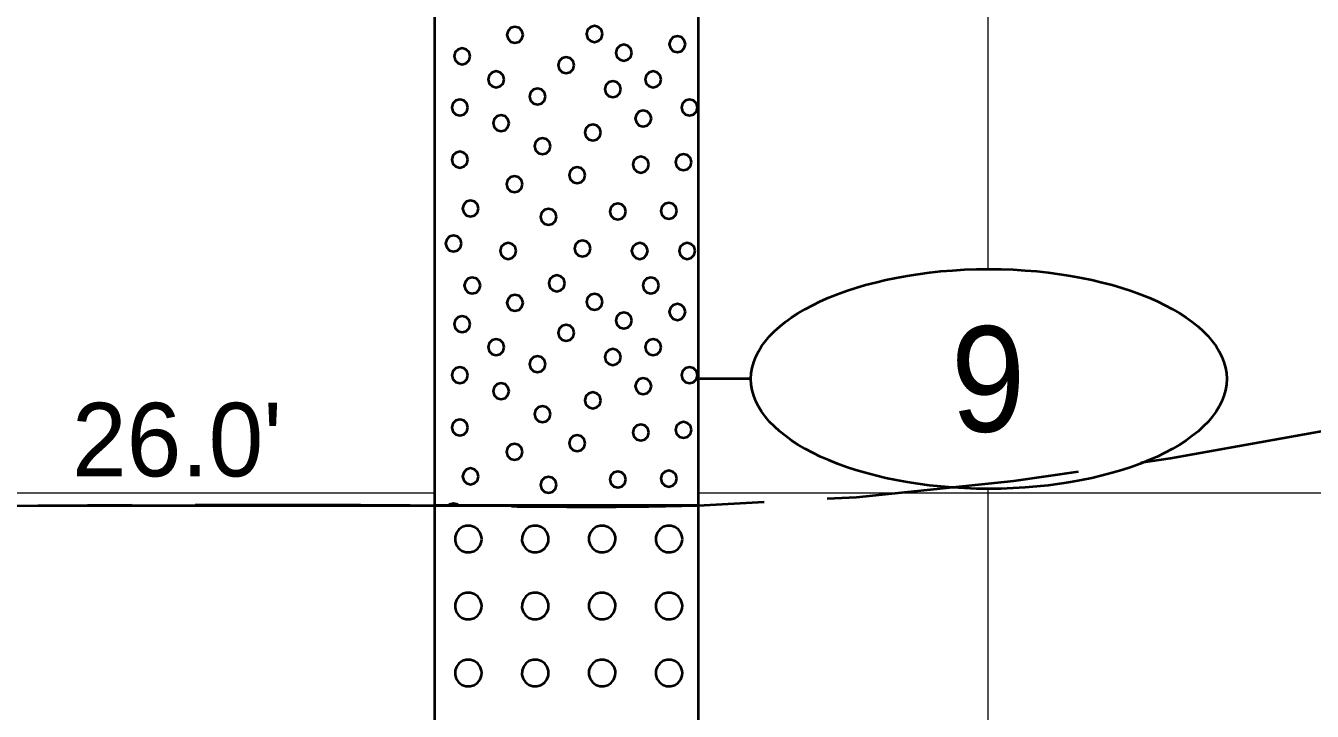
# Model space of a CAD drawing. Extents: x -582 to 653, y -817 to -3.
# Drawn here: x -174.9 to -162.69, y -217.54 to -211.04 of the extents above; entities that cross this region are included whole.
import ezdxf
from ezdxf.enums import TextEntityAlignment as Align

# ---------------------------------------------------------------- set-up
doc = ezdxf.new("R2010")
doc.units = 0
doc.header["$LTSCALE"] = 0.4
doc.linetypes.add('LONG_DASHED', pattern=[7.5, 6, -1.5])
for name, color, linetype, lineweight in [('26', 7, 'LONG_DASHED', 40), ('27', 7, 'Continuous', 40), ('7', 7, 'Continuous', 13)]:
    doc.layers.add(name, color=color, linetype=linetype, lineweight=lineweight)

msp = doc.modelspace()

# ---------------------------------------------------------------- linework, layer by layer
at = {"layer": '26'}
msp.add_spline([(-185.2879, -215.7683), (-174.783, -215.5929), (-171.0156, -215.5929), (-168.5156, -215.5929), (-144.783, -211.343), (-141.0156, -211.343), (-138.5156, -211.343), (-126.2278, -211.343)], degree=3, dxfattribs=at)
at = {"layer": '27'}
for p, q in [((-168.0156, -214.3929), (-168.5156, -214.3929)), ((-174.783, -215.5929), (-171.0156, -215.5929))]:
    msp.add_line(p, q, dxfattribs=at)
for points in [[(-171.0156, -200.5929), (-168.5156, -200.5929), (-168.5156, -215.5929), (-171.0156, -215.5929)], [(-170.1788, -211.1308), (-170.189, -211.0927), (-170.2169, -211.0648), (-170.255, -211.0546), (-170.2931, -211.0648), (-170.321, -211.0927), (-170.3312, -211.1308), (-170.321, -211.1689), (-170.2931, -211.1968), (-170.255, -211.207), (-170.2169, -211.1968), (-170.189, -211.1689)], [(-169.4237, -211.1218), (-169.4339, -211.0837), (-169.4618, -211.0558), (-169.4999, -211.0456), (-169.538, -211.0558), (-169.5659, -211.0837), (-169.5761, -211.1218), (-169.5659, -211.1599), (-169.538, -211.1878), (-169.4999, -211.198), (-169.4618, -211.1878), (-169.4339, -211.1599)], [(-168.6382, -211.2177), (-168.6484, -211.1796), (-168.6763, -211.1517), (-168.7144, -211.1415), (-168.7525, -211.1517), (-168.7804, -211.1796), (-168.7906, -211.2177), (-168.7804, -211.2558), (-168.7525, -211.2837), (-168.7144, -211.2939), (-168.6763, -211.2837), (-168.6484, -211.2558)], [(-170.6799, -211.3334), (-170.6901, -211.2953), (-170.718, -211.2674), (-170.7561, -211.2572), (-170.7942, -211.2674), (-170.8221, -211.2953), (-170.8323, -211.3334), (-170.8221, -211.3715), (-170.7942, -211.3994), (-170.7561, -211.4096), (-170.718, -211.3994), (-170.6901, -211.3715)], [(-169.1455, -211.2991), (-169.1557, -211.261), (-169.1836, -211.2331), (-169.2217, -211.2229), (-169.2598, -211.2331), (-169.2877, -211.261), (-169.2979, -211.2991), (-169.2877, -211.3372), (-169.2598, -211.3651), (-169.2217, -211.3753), (-169.1836, -211.3651), (-169.1557, -211.3372)], [(-169.6938, -211.4166), (-169.704, -211.3785), (-169.7319, -211.3506), (-169.77, -211.3404), (-169.8081, -211.3506), (-169.836, -211.3785), (-169.8462, -211.4166), (-169.836, -211.4547), (-169.8081, -211.4826), (-169.77, -211.4928), (-169.7319, -211.4826), (-169.704, -211.4547)], [(-170.357, -211.5521), (-170.3672, -211.514), (-170.3951, -211.4861), (-170.4332, -211.4759), (-170.4713, -211.4861), (-170.4992, -211.514), (-170.5094, -211.5521), (-170.4992, -211.5902), (-170.4713, -211.618), (-170.4332, -211.6283), (-170.3951, -211.618), (-170.3672, -211.5902)], [(-169.2497, -211.6449), (-169.2599, -211.6068), (-169.2878, -211.5789), (-169.3259, -211.5687), (-169.364, -211.5789), (-169.3919, -211.6068), (-169.4021, -211.6449), (-169.3919, -211.683), (-169.364, -211.7108), (-169.3259, -211.7211), (-169.2878, -211.7108), (-169.2599, -211.683)], [(-168.8683, -211.5521), (-168.8785, -211.514), (-168.9064, -211.4861), (-168.9445, -211.4759), (-168.9826, -211.4861), (-169.0105, -211.514), (-169.0207, -211.5521), (-169.0105, -211.5902), (-168.9826, -211.618), (-168.9445, -211.6283), (-168.9064, -211.618), (-168.8785, -211.5902)], [(-169.9654, -211.7135), (-169.9756, -211.6754), (-170.0035, -211.6475), (-170.0416, -211.6373), (-170.0797, -211.6475), (-170.1076, -211.6754), (-170.1178, -211.7135), (-170.1076, -211.7516), (-170.0797, -211.7795), (-170.0416, -211.7897), (-170.0035, -211.7795), (-169.9756, -211.7516)], [(-170.7028, -211.8177), (-170.713, -211.7796), (-170.7409, -211.7518), (-170.779, -211.7415), (-170.8171, -211.7518), (-170.845, -211.7796), (-170.8552, -211.8177), (-170.845, -211.8558), (-170.8171, -211.8837), (-170.779, -211.8939), (-170.7409, -211.8837), (-170.713, -211.8558)], [(-168.5225, -211.8177), (-168.5328, -211.7796), (-168.5606, -211.7518), (-168.5987, -211.7415), (-168.6368, -211.7518), (-168.6647, -211.7796), (-168.6749, -211.8177), (-168.6647, -211.8558), (-168.6368, -211.8837), (-168.5987, -211.8939), (-168.5606, -211.8837), (-168.5328, -211.8558)], [(-170.3112, -211.9678), (-170.3214, -211.9297), (-170.3493, -211.9018), (-170.3874, -211.8916), (-170.4255, -211.9018), (-170.4534, -211.9297), (-170.4636, -211.9678), (-170.4534, -212.0059), (-170.4255, -212.0337), (-170.3874, -212.044), (-170.3493, -212.0337), (-170.3214, -212.0059)], [(-168.9611, -211.922), (-168.9713, -211.8839), (-168.9992, -211.856), (-169.0373, -211.8458), (-169.0754, -211.856), (-169.1033, -211.8839), (-169.1135, -211.922), (-169.1033, -211.9601), (-169.0754, -211.988), (-169.0373, -211.9982), (-168.9992, -211.988), (-168.9713, -211.9601)], [(-169.4391, -212.0555), (-169.4493, -212.0174), (-169.4772, -211.9895), (-169.5153, -211.9793), (-169.5534, -211.9895), (-169.5813, -212.0174), (-169.5915, -212.0555), (-169.5813, -212.0936), (-169.5534, -212.1215), (-169.5153, -212.1317), (-169.4772, -212.1215), (-169.4493, -212.0936)], [(-169.9171, -212.1864), (-169.9273, -212.1483), (-169.9552, -212.1204), (-169.9933, -212.1102), (-170.0314, -212.1204), (-170.0593, -212.1483), (-170.0695, -212.1864), (-170.0593, -212.2245), (-170.0314, -212.2524), (-169.9933, -212.2626), (-169.9552, -212.2524), (-169.9273, -212.2245)], [(-170.7028, -212.3135), (-170.713, -212.2754), (-170.7409, -212.2476), (-170.779, -212.2373), (-170.8171, -212.2476), (-170.845, -212.2754), (-170.8552, -212.3135), (-170.845, -212.3516), (-170.8171, -212.3795), (-170.779, -212.3897), (-170.7409, -212.3795), (-170.713, -212.3516)], [(-168.984, -212.3606), (-168.9942, -212.3225), (-169.0221, -212.2946), (-169.0602, -212.2844), (-169.0983, -212.2946), (-169.1262, -212.3225), (-169.1364, -212.3606), (-169.1262, -212.3987), (-169.0983, -212.4266), (-169.0602, -212.4368), (-169.0221, -212.4266), (-168.9942, -212.3987)], [(-168.5798, -212.3364), (-168.59, -212.2983), (-168.6179, -212.2704), (-168.656, -212.2602), (-168.6941, -212.2704), (-168.7219, -212.2983), (-168.7322, -212.3364), (-168.7219, -212.3745), (-168.6941, -212.4024), (-168.656, -212.4126), (-168.6179, -212.4024), (-168.59, -212.3745)], [(-169.5891, -212.461), (-169.5993, -212.4229), (-169.6272, -212.395), (-169.6653, -212.3848), (-169.7034, -212.395), (-169.7313, -212.4229), (-169.7415, -212.461), (-169.7313, -212.4991), (-169.7034, -212.527), (-169.6653, -212.5372), (-169.6272, -212.527), (-169.5993, -212.4991)], [(-170.1841, -212.5449), (-170.1943, -212.5068), (-170.2222, -212.4789), (-170.2603, -212.4687), (-170.2984, -212.4789), (-170.3263, -212.5068), (-170.3365, -212.5449), (-170.3263, -212.583), (-170.2984, -212.6109), (-170.2603, -212.6211), (-170.2222, -212.6109), (-170.1943, -212.583)], [(-170.5998, -212.7763), (-170.61, -212.7382), (-170.6379, -212.7103), (-170.676, -212.7001), (-170.7141, -212.7103), (-170.742, -212.7382), (-170.7522, -212.7763), (-170.742, -212.8144), (-170.7141, -212.8423), (-170.676, -212.8525), (-170.6379, -212.8423), (-170.61, -212.8144)], [(-169.8612, -212.8564), (-169.8714, -212.8183), (-169.8993, -212.7904), (-169.9374, -212.7802), (-169.9755, -212.7904), (-170.0034, -212.8183), (-170.0136, -212.8564), (-170.0034, -212.8945), (-169.9755, -212.9224), (-169.9374, -212.9326), (-169.8993, -212.9224), (-169.8714, -212.8945)], [(-169.2039, -212.8055), (-169.2142, -212.7674), (-169.242, -212.7395), (-169.2801, -212.7293), (-169.3182, -212.7395), (-169.3461, -212.7674), (-169.3563, -212.8055), (-169.3461, -212.8436), (-169.3182, -212.8715), (-169.2801, -212.8817), (-169.242, -212.8715), (-169.2142, -212.8436)], [(-168.7183, -212.7979), (-168.7285, -212.7598), (-168.7564, -212.7319), (-168.7945, -212.7217), (-168.8326, -212.7319), (-168.8605, -212.7598), (-168.8707, -212.7979), (-168.8605, -212.836), (-168.8326, -212.8639), (-168.7945, -212.8741), (-168.7564, -212.8639), (-168.7285, -212.836)], [(-170.7613, -213.1094), (-170.7715, -213.0713), (-170.7994, -213.0434), (-170.8375, -213.0332), (-170.8756, -213.0434), (-170.9034, -213.0713), (-170.9137, -213.1094), (-170.9034, -213.1475), (-170.8756, -213.1754), (-170.8375, -213.1856), (-170.7994, -213.1754), (-170.7715, -213.1475)], [(-170.2426, -213.1793), (-170.2528, -213.1412), (-170.2807, -213.1133), (-170.3188, -213.1031), (-170.3569, -213.1133), (-170.3848, -213.1412), (-170.395, -213.1793), (-170.3848, -213.2174), (-170.3569, -213.2453), (-170.3188, -213.2555), (-170.2807, -213.2453), (-170.2528, -213.2174)], [(-169.5383, -213.1564), (-169.5485, -213.1183), (-169.5764, -213.0904), (-169.6145, -213.0802), (-169.6526, -213.0904), (-169.6805, -213.1183), (-169.6907, -213.1564), (-169.6805, -213.1945), (-169.6526, -213.2224), (-169.6145, -213.2326), (-169.5764, -213.2224), (-169.5485, -213.1945)], [(-168.9955, -213.1793), (-169.0057, -213.1412), (-169.0336, -213.1133), (-169.0717, -213.1031), (-169.1098, -213.1133), (-169.1376, -213.1412), (-169.1479, -213.1793), (-169.1376, -213.2174), (-169.1098, -213.2453), (-169.0717, -213.2555), (-169.0336, -213.2453), (-169.0057, -213.2174)], [(-168.5454, -213.1793), (-168.5556, -213.1412), (-168.5835, -213.1133), (-168.6216, -213.1031), (-168.6597, -213.1133), (-168.6876, -213.1412), (-168.6978, -213.1793), (-168.6876, -213.2174), (-168.6597, -213.2453), (-168.6216, -213.2555), (-168.5835, -213.2453), (-168.5556, -213.2174)], [(-170.5837, -213.5055), (-170.5939, -213.4674), (-170.6218, -213.4396), (-170.6599, -213.4293), (-170.698, -213.4396), (-170.7259, -213.4674), (-170.7361, -213.5055), (-170.7259, -213.5436), (-170.698, -213.5715), (-170.6599, -213.5817), (-170.6218, -213.5715), (-170.5939, -213.5436)], [(-169.7827, -213.486), (-169.7929, -213.4479), (-169.8208, -213.42), (-169.8589, -213.4098), (-169.897, -213.42), (-169.9249, -213.4479), (-169.9351, -213.486), (-169.9249, -213.5241), (-169.897, -213.5519), (-169.8589, -213.5622), (-169.8208, -213.5519), (-169.7929, -213.5241)], [(-168.8891, -213.5056), (-168.8993, -213.4675), (-168.9272, -213.4396), (-168.9653, -213.4294), (-169.0034, -213.4396), (-169.0313, -213.4675), (-169.0415, -213.5056), (-169.0313, -213.5437), (-169.0034, -213.5716), (-168.9653, -213.5818), (-168.9272, -213.5716), (-168.8993, -213.5437)], [(-170.1788, -213.6708), (-170.189, -213.6327), (-170.2169, -213.6048), (-170.255, -213.5946), (-170.2931, -213.6048), (-170.321, -213.6327), (-170.3312, -213.6708), (-170.321, -213.7089), (-170.2931, -213.7368), (-170.255, -213.747), (-170.2169, -213.7368), (-170.189, -213.7089)], [(-169.4237, -213.6618), (-169.4339, -213.6237), (-169.4618, -213.5958), (-169.4999, -213.5856), (-169.538, -213.5958), (-169.5659, -213.6237), (-169.5761, -213.6618), (-169.5659, -213.6999), (-169.538, -213.7278), (-169.4999, -213.738), (-169.4618, -213.7278), (-169.4339, -213.6999)], [(-169.1455, -213.8391), (-169.1557, -213.801), (-169.1836, -213.7731), (-169.2217, -213.7629), (-169.2598, -213.7731), (-169.2877, -213.801), (-169.2979, -213.8391), (-169.2877, -213.8772), (-169.2598, -213.9051), (-169.2217, -213.9153), (-169.1836, -213.9051), (-169.1557, -213.8772)], [(-168.6382, -213.7577), (-168.6484, -213.7196), (-168.6763, -213.6917), (-168.7144, -213.6815), (-168.7525, -213.6917), (-168.7804, -213.7196), (-168.7906, -213.7577), (-168.7804, -213.7958), (-168.7525, -213.8237), (-168.7144, -213.8339), (-168.6763, -213.8237), (-168.6484, -213.7958)], [(-170.6799, -213.8734), (-170.6901, -213.8353), (-170.718, -213.8074), (-170.7561, -213.7972), (-170.7942, -213.8074), (-170.8221, -213.8353), (-170.8323, -213.8734), (-170.8221, -213.9115), (-170.7942, -213.9394), (-170.7561, -213.9496), (-170.718, -213.9394), (-170.6901, -213.9115)], [(-169.6938, -213.9566), (-169.704, -213.9185), (-169.7319, -213.8906), (-169.77, -213.8804), (-169.8081, -213.8906), (-169.836, -213.9185), (-169.8462, -213.9566), (-169.836, -213.9947), (-169.8081, -214.0226), (-169.77, -214.0328), (-169.7319, -214.0226), (-169.704, -213.9947)], [(-170.357, -214.0921), (-170.3672, -214.054), (-170.3951, -214.0261), (-170.4332, -214.0159), (-170.4713, -214.0261), (-170.4992, -214.054), (-170.5094, -214.0921), (-170.4992, -214.1302), (-170.4713, -214.158), (-170.4332, -214.1683), (-170.3951, -214.158), (-170.3672, -214.1302)], [(-168.8683, -214.0921), (-168.8785, -214.054), (-168.9064, -214.0261), (-168.9445, -214.0159), (-168.9826, -214.0261), (-169.0105, -214.054), (-169.0207, -214.0921), (-169.0105, -214.1302), (-168.9826, -214.158), (-168.9445, -214.1683), (-168.9064, -214.158), (-168.8785, -214.1302)], [(-169.2497, -214.1849), (-169.2599, -214.1468), (-169.2878, -214.1189), (-169.3259, -214.1087), (-169.364, -214.1189), (-169.3919, -214.1468), (-169.4021, -214.1849), (-169.3919, -214.223), (-169.364, -214.2508), (-169.3259, -214.2611), (-169.2878, -214.2508), (-169.2599, -214.223)], [(-169.9654, -214.2535), (-169.9756, -214.2154), (-170.0035, -214.1875), (-170.0416, -214.1773), (-170.0797, -214.1875), (-170.1076, -214.2154), (-170.1178, -214.2535), (-170.1076, -214.2916), (-170.0797, -214.3195), (-170.0416, -214.3297), (-170.0035, -214.3195), (-169.9756, -214.2916)], [(-170.7028, -214.3577), (-170.713, -214.3196), (-170.7409, -214.2918), (-170.779, -214.2815), (-170.8171, -214.2918), (-170.845, -214.3196), (-170.8552, -214.3577), (-170.845, -214.3958), (-170.8171, -214.4237), (-170.779, -214.4339), (-170.7409, -214.4237), (-170.713, -214.3958)], [(-168.5225, -214.3577), (-168.5328, -214.3196), (-168.5606, -214.2918), (-168.5987, -214.2815), (-168.6368, -214.2918), (-168.6647, -214.3196), (-168.6749, -214.3577), (-168.6647, -214.3958), (-168.6368, -214.4237), (-168.5987, -214.4339), (-168.5606, -214.4237), (-168.5328, -214.3958)], [(-170.3112, -214.5078), (-170.3214, -214.4697), (-170.3493, -214.4418), (-170.3874, -214.4316), (-170.4255, -214.4418), (-170.4534, -214.4697), (-170.4636, -214.5078), (-170.4534, -214.5459), (-170.4255, -214.5737), (-170.3874, -214.584), (-170.3493, -214.5737), (-170.3214, -214.5459)], [(-168.9611, -214.462), (-168.9713, -214.4239), (-168.9992, -214.396), (-169.0373, -214.3858), (-169.0754, -214.396), (-169.1033, -214.4239), (-169.1135, -214.462), (-169.1033, -214.5001), (-169.0754, -214.528), (-169.0373, -214.5382), (-168.9992, -214.528), (-168.9713, -214.5001)], [(-169.4391, -214.5955), (-169.4493, -214.5574), (-169.4772, -214.5295), (-169.5153, -214.5193), (-169.5534, -214.5295), (-169.5813, -214.5574), (-169.5915, -214.5955), (-169.5813, -214.6336), (-169.5534, -214.6615), (-169.5153, -214.6717), (-169.4772, -214.6615), (-169.4493, -214.6336)], [(-169.9171, -214.7264), (-169.9273, -214.6883), (-169.9552, -214.6604), (-169.9933, -214.6502), (-170.0314, -214.6604), (-170.0593, -214.6883), (-170.0695, -214.7264), (-170.0593, -214.7645), (-170.0314, -214.7924), (-169.9933, -214.8026), (-169.9552, -214.7924), (-169.9273, -214.7645)], [(-170.7028, -214.8535), (-170.713, -214.8154), (-170.7409, -214.7876), (-170.779, -214.7773), (-170.8171, -214.7876), (-170.845, -214.8154), (-170.8552, -214.8535), (-170.845, -214.8916), (-170.8171, -214.9195), (-170.779, -214.9297), (-170.7409, -214.9195), (-170.713, -214.8916)], [(-168.984, -214.9006), (-168.9942, -214.8625), (-169.0221, -214.8346), (-169.0602, -214.8244), (-169.0983, -214.8346), (-169.1262, -214.8625), (-169.1364, -214.9006), (-169.1262, -214.9387), (-169.0983, -214.9666), (-169.0602, -214.9768), (-169.0221, -214.9666), (-168.9942, -214.9387)], [(-168.5798, -214.8764), (-168.59, -214.8383), (-168.6179, -214.8104), (-168.656, -214.8002), (-168.6941, -214.8104), (-168.7219, -214.8383), (-168.7322, -214.8764), (-168.7219, -214.9145), (-168.6941, -214.9424), (-168.656, -214.9526), (-168.6179, -214.9424), (-168.59, -214.9145)], [(-169.5891, -215.001), (-169.5993, -214.9629), (-169.6272, -214.935), (-169.6653, -214.9248), (-169.7034, -214.935), (-169.7313, -214.9629), (-169.7415, -215.001), (-169.7313, -215.0391), (-169.7034, -215.067), (-169.6653, -215.0772), (-169.6272, -215.067), (-169.5993, -215.0391)], [(-170.1841, -215.0849), (-170.1943, -215.0468), (-170.2222, -215.0189), (-170.2603, -215.0087), (-170.2984, -215.0189), (-170.3263, -215.0468), (-170.3365, -215.0849), (-170.3263, -215.123), (-170.2984, -215.1509), (-170.2603, -215.1611), (-170.2222, -215.1509), (-170.1943, -215.123)], [(-170.5998, -215.3163), (-170.61, -215.2782), (-170.6379, -215.2503), (-170.676, -215.2401), (-170.7141, -215.2503), (-170.742, -215.2782), (-170.7522, -215.3163), (-170.742, -215.3544), (-170.7141, -215.3823), (-170.676, -215.3925), (-170.6379, -215.3823), (-170.61, -215.3544)], [(-169.8612, -215.3964), (-169.8714, -215.3583), (-169.8993, -215.3304), (-169.9374, -215.3202), (-169.9755, -215.3304), (-170.0034, -215.3583), (-170.0136, -215.3964), (-170.0034, -215.4345), (-169.9755, -215.4624), (-169.9374, -215.4726), (-169.8993, -215.4624), (-169.8714, -215.4345)], [(-169.2039, -215.3455), (-169.2142, -215.3074), (-169.242, -215.2795), (-169.2801, -215.2693), (-169.3182, -215.2795), (-169.3461, -215.3074), (-169.3563, -215.3455), (-169.3461, -215.3836), (-169.3182, -215.4115), (-169.2801, -215.4217), (-169.242, -215.4115), (-169.2142, -215.3836)], [(-168.7183, -215.3379), (-168.7285, -215.2998), (-168.7564, -215.2719), (-168.7945, -215.2617), (-168.8326, -215.2719), (-168.8605, -215.2998), (-168.8707, -215.3379), (-168.8605, -215.376), (-168.8326, -215.4039), (-168.7945, -215.4141), (-168.7564, -215.4039), (-168.7285, -215.376)], [(-171.0156, -215.5929), (-168.5156, -215.5929), (-168.5156, -226.0929), (-171.0156, -226.0929)], [(-170.7994, -215.5834), (-170.8375, -215.5732), (-170.8756, -215.5834), (-170.8851, -215.5929), (-170.7898, -215.5929)], [(-170.571, -215.9104), (-170.5726, -215.8907), (-170.5847, -215.853), (-170.6079, -215.8209), (-170.6397, -215.7975), (-170.6773, -215.785), (-170.7168, -215.7847), (-170.7546, -215.7965), (-170.7868, -215.8194), (-170.8105, -215.851), (-170.8233, -215.8885), (-170.824, -215.928), (-170.8125, -215.9659), (-170.79, -215.9983), (-170.7585, -216.0223), (-170.7212, -216.0354), (-170.6817, -216.0365), (-170.6437, -216.0253), (-170.611, -216.003), (-170.5868, -215.9718), (-170.5733, -215.9346)], [(-169.936, -215.9104), (-169.9376, -215.8907), (-169.9497, -215.853), (-169.9729, -215.8209), (-170.0047, -215.7975), (-170.0423, -215.785), (-170.0818, -215.7847), (-170.1196, -215.7965), (-170.1518, -215.8194), (-170.1755, -215.851), (-170.1883, -215.8885), (-170.189, -215.928), (-170.1775, -215.9659), (-170.155, -215.9983), (-170.1235, -216.0223), (-170.0862, -216.0354), (-170.0467, -216.0365), (-170.0087, -216.0253), (-169.976, -216.003), (-169.9518, -215.9718), (-169.9383, -215.9346)], [(-169.301, -215.9104), (-169.3026, -215.8907), (-169.3147, -215.853), (-169.3379, -215.8209), (-169.3697, -215.7975), (-169.4073, -215.785), (-169.4468, -215.7847), (-169.4846, -215.7965), (-169.5168, -215.8194), (-169.5405, -215.851), (-169.5533, -215.8885), (-169.554, -215.928), (-169.5425, -215.9659), (-169.52, -215.9983), (-169.4885, -216.0223), (-169.4512, -216.0354), (-169.4117, -216.0365), (-169.3737, -216.0253), (-169.341, -216.003), (-169.3168, -215.9718), (-169.3033, -215.9346)], [(-168.666, -215.9104), (-168.6676, -215.8907), (-168.6797, -215.853), (-168.7029, -215.8209), (-168.7347, -215.7975), (-168.7723, -215.785), (-168.8118, -215.7847), (-168.8496, -215.7965), (-168.8818, -215.8194), (-168.9055, -215.851), (-168.9183, -215.8885), (-168.919, -215.928), (-168.9075, -215.9659), (-168.885, -215.9983), (-168.8535, -216.0223), (-168.8162, -216.0354), (-168.7767, -216.0365), (-168.7387, -216.0253), (-168.706, -216.003), (-168.6818, -215.9718), (-168.6683, -215.9346)], [(-170.571, -216.5454), (-170.5726, -216.5257), (-170.5847, -216.488), (-170.6079, -216.4559), (-170.6397, -216.4325), (-170.6773, -216.42), (-170.7168, -216.4197), (-170.7546, -216.4315), (-170.7868, -216.4544), (-170.8105, -216.486), (-170.8233, -216.5235), (-170.824, -216.563), (-170.8125, -216.6009), (-170.79, -216.6333), (-170.7585, -216.6573), (-170.7212, -216.6704), (-170.6817, -216.6715), (-170.6437, -216.6603), (-170.611, -216.638), (-170.5868, -216.6068), (-170.5733, -216.5696)], [(-169.936, -216.5454), (-169.9376, -216.5257), (-169.9497, -216.488), (-169.9729, -216.4559), (-170.0047, -216.4325), (-170.0423, -216.42), (-170.0818, -216.4197), (-170.1196, -216.4315), (-170.1518, -216.4544), (-170.1755, -216.486), (-170.1883, -216.5235), (-170.189, -216.563), (-170.1775, -216.6009), (-170.155, -216.6333), (-170.1235, -216.6573), (-170.0862, -216.6704), (-170.0467, -216.6715), (-170.0087, -216.6603), (-169.976, -216.638), (-169.9518, -216.6068), (-169.9383, -216.5696)], [(-169.301, -216.5454), (-169.3026, -216.5257), (-169.3147, -216.488), (-169.3379, -216.4559), (-169.3697, -216.4325), (-169.4073, -216.42), (-169.4468, -216.4197), (-169.4846, -216.4315), (-169.5168, -216.4544), (-169.5405, -216.486), (-169.5533, -216.5235), (-169.554, -216.563), (-169.5425, -216.6009), (-169.52, -216.6333), (-169.4885, -216.6573), (-169.4512, -216.6704), (-169.4117, -216.6715), (-169.3737, -216.6603), (-169.341, -216.638), (-169.3168, -216.6068), (-169.3033, -216.5696)], [(-168.666, -216.5454), (-168.6676, -216.5257), (-168.6797, -216.488), (-168.7029, -216.4559), (-168.7347, -216.4325), (-168.7723, -216.42), (-168.8118, -216.4197), (-168.8496, -216.4315), (-168.8818, -216.4544), (-168.9055, -216.486), (-168.9183, -216.5235), (-168.919, -216.563), (-168.9075, -216.6009), (-168.885, -216.6333), (-168.8535, -216.6573), (-168.8162, -216.6704), (-168.7767, -216.6715), (-168.7387, -216.6603), (-168.706, -216.638), (-168.6818, -216.6068), (-168.6683, -216.5696)], [(-170.571, -217.1804), (-170.5726, -217.1607), (-170.5847, -217.123), (-170.6079, -217.0909), (-170.6397, -217.0675), (-170.6773, -217.055), (-170.7168, -217.0547), (-170.7546, -217.0665), (-170.7868, -217.0894), (-170.8105, -217.121), (-170.8233, -217.1585), (-170.824, -217.198), (-170.8125, -217.2359), (-170.79, -217.2683), (-170.7585, -217.2923), (-170.7212, -217.3054), (-170.6817, -217.3065), (-170.6437, -217.2953), (-170.611, -217.273), (-170.5868, -217.2418), (-170.5733, -217.2046)], [(-169.936, -217.1804), (-169.9376, -217.1607), (-169.9497, -217.123), (-169.9729, -217.0909), (-170.0047, -217.0675), (-170.0423, -217.055), (-170.0818, -217.0547), (-170.1196, -217.0665), (-170.1518, -217.0894), (-170.1755, -217.121), (-170.1883, -217.1585), (-170.189, -217.198), (-170.1775, -217.2359), (-170.155, -217.2683), (-170.1235, -217.2923), (-170.0862, -217.3054), (-170.0467, -217.3065), (-170.0087, -217.2953), (-169.976, -217.273), (-169.9518, -217.2418), (-169.9383, -217.2046)], [(-169.301, -217.1804), (-169.3026, -217.1607), (-169.3147, -217.123), (-169.3379, -217.0909), (-169.3697, -217.0675), (-169.4073, -217.055), (-169.4468, -217.0547), (-169.4846, -217.0665), (-169.5168, -217.0894), (-169.5405, -217.121), (-169.5533, -217.1585), (-169.554, -217.198), (-169.5425, -217.2359), (-169.52, -217.2683), (-169.4885, -217.2923), (-169.4512, -217.3054), (-169.4117, -217.3065), (-169.3737, -217.2953), (-169.341, -217.273), (-169.3168, -217.2418), (-169.3033, -217.2046)], [(-168.666, -217.1804), (-168.6676, -217.1607), (-168.6797, -217.123), (-168.7029, -217.0909), (-168.7347, -217.0675), (-168.7723, -217.055), (-168.8118, -217.0547), (-168.8496, -217.0665), (-168.8818, -217.0894), (-168.9055, -217.121), (-168.9183, -217.1585), (-168.919, -217.198), (-168.9075, -217.2359), (-168.885, -217.2683), (-168.8535, -217.2923), (-168.8162, -217.3054), (-168.7767, -217.3065), (-168.7387, -217.2953), (-168.706, -217.273), (-168.6818, -217.2418), (-168.6683, -217.2046)]]:
    msp.add_lwpolyline(points, close=True, dxfattribs=at)
msp.add_ellipse((-165.7583, -214.3929), major_axis=(2.2574, 0), ratio=0.461538, dxfattribs=at)
at = {"layer": '7'}
for p, q in [((-165.7656, -213.3511), (-165.7656, -210.4347)), ((-202.3744, -215.4729), (-171.0156, -215.4729)), ((-168.5156, -215.4729), (-141.0156, -215.4729)), ((-165.7656, -218.3511), (-165.7656, -215.4348))]:
    msp.add_line(p, q, dxfattribs=at)

# ---------------------------------------------------------------- texts
at = {"layer": '27', "width": 0.95}
msp.add_text('9', height=1, dxfattribs=at).set_placement((-165.7655, -214.8929), align=Align.CENTER)
at = {"layer": '27'}
msp.add_text("26.0'", height=0.6976, dxfattribs=at).set_placement((-174.4589, -215.3165))

doc.saveas('drawing.dxf')
